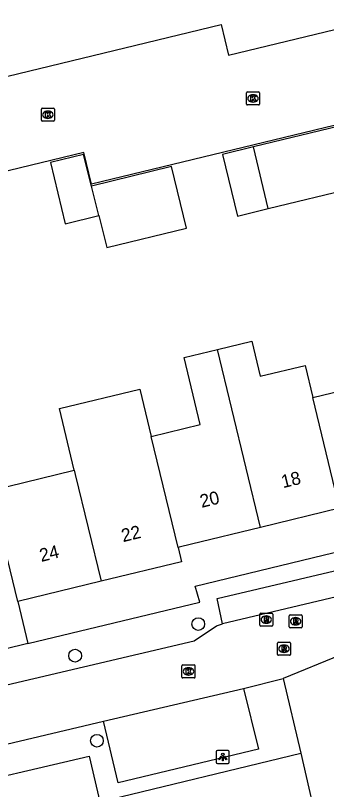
# Model space of a CAD drawing. Extents: x 157793 to 159380, y 380882 to 382313.
# Drawn here: x 158801.8 to 158825.7, y 381240.6 to 381300 of the extents above; entities that cross this region are included whole.
import ezdxf

# ---------------------------------------------------------------- set-up
doc = ezdxf.new("R2010")
doc.units = 0
for name, color, linetype in [('IMGEO_Boom', 7, 'Continuous'), ('IMGEO_Kolk', 7, 'Continuous'), ('IMGEO_Lichtpunt', 7, 'Continuous'), ('IMGEO_Pand', 7, 'Continuous'), ('IMGEO_Pand_nummerreeks', 7, 'Continuous'), ('IMGEO_Rijbaan_lokaal_open', 7, 'Continuous'), ('IMGEO_Rioolput', 7, 'Continuous'), ('IMGEO_Voetpad_open', 7, 'Continuous')]:
    doc.layers.add(name, color=color, linetype=linetype)

msp = doc.modelspace()

# ---------------------------------------------------------------- linework, layer by layer
at = {"layer": 'IMGEO_Boom'}
for centre in [(158815.873, 381253.285), (158806.424, 381250.864), (158808.099, 381244.334)]:
    msp.add_circle(centre, 0.489, dxfattribs=at)
at = {"layer": 'IMGEO_Kolk'}
for p, q in [((158819.576, 381293.202), (158819.576, 381294.054)), ((158819.651, 381294.128), (158820.503, 381294.128)), ((158820.064, 381293.908), (158820.089, 381293.908)), ((158820.577, 381294.054), (158820.577, 381293.202)), ((158820.503, 381293.128), (158819.651, 381293.128)), ((158820.087, 381293.348), (158820.062, 381293.348)), ((158803.831, 381291.952), (158803.831, 381292.804)), ((158803.906, 381292.878), (158804.758, 381292.878)), ((158804.319, 381292.658), (158804.344, 381292.658)), ((158804.832, 381292.804), (158804.832, 381291.952)), ((158804.758, 381291.878), (158803.906, 381291.878)), ((158804.342, 381292.098), (158804.317, 381292.098)), ((158814.622, 381249.226), (158814.622, 381250.078)), ((158814.697, 381250.152), (158815.549, 381250.152)), ((158815.11, 381249.932), (158815.135, 381249.932)), ((158815.623, 381250.078), (158815.623, 381249.226)), ((158815.549, 381249.152), (158814.697, 381249.152)), ((158815.133, 381249.372), (158815.108, 381249.372))]:
    msp.add_line(p, q, dxfattribs=at)
for points in [[(158819.576, 381293.202), (158819.576, 381294.054)], [(158819.651, 381294.128), (158820.503, 381294.128)], [(158819.897, 381293.828), (158820.02, 381293.828), (158820.02, 381293.677), (158820.15, 381293.828), (158820.314, 381293.828), (158820.168, 381293.677), (158820.321, 381293.428), (158820.169, 381293.428), (158820.084, 381293.592), (158820.02, 381293.525), (158820.02, 381293.428), (158819.897, 381293.428), (158819.897, 381293.828)], [(158820.577, 381294.054), (158820.577, 381293.202)], [(158820.503, 381293.128), (158819.651, 381293.128)], [(158803.831, 381291.952), (158803.831, 381292.804)], [(158803.906, 381292.878), (158804.758, 381292.878)], [(158804.152, 381292.578), (158804.275, 381292.578), (158804.275, 381292.427), (158804.405, 381292.578), (158804.569, 381292.578), (158804.423, 381292.427), (158804.576, 381292.178), (158804.424, 381292.178), (158804.339, 381292.342), (158804.275, 381292.275), (158804.275, 381292.178), (158804.152, 381292.178), (158804.152, 381292.578)], [(158804.832, 381292.804), (158804.832, 381291.952)], [(158804.758, 381291.878), (158803.906, 381291.878)], [(158814.622, 381249.226), (158814.622, 381250.078)], [(158814.697, 381250.152), (158815.549, 381250.152)], [(158814.943, 381249.852), (158815.066, 381249.852), (158815.066, 381249.701), (158815.196, 381249.852), (158815.36, 381249.852), (158815.214, 381249.701), (158815.367, 381249.452), (158815.215, 381249.452), (158815.13, 381249.616), (158815.066, 381249.549), (158815.066, 381249.452), (158814.943, 381249.452), (158814.943, 381249.852)], [(158815.623, 381250.078), (158815.623, 381249.226)], [(158815.549, 381249.152), (158814.697, 381249.152)]]:
    msp.add_lwpolyline(points, dxfattribs=at)
for centre, start, end in [((158819.653, 381294.052), 91.55205, 178.44795), ((158819.653, 381294.052), 91.55205, 178.44795), ((158820.501, 381294.052), 1.55205, 88.44795), ((158820.501, 381294.052), 1.55205, 88.44795), ((158819.653, 381293.204), 181.55205, 268.44795), ((158819.653, 381293.204), 181.55205, 268.44795), ((158820.501, 381293.204), 271.55205, 358.44795), ((158820.501, 381293.204), 271.55205, 358.44795), ((158803.908, 381292.802), 91.55205, 178.44795), ((158803.908, 381292.802), 91.55205, 178.44795), ((158804.756, 381292.802), 1.55205, 88.44795), ((158804.756, 381292.802), 1.55205, 88.44795), ((158803.908, 381291.954), 181.55205, 268.44795), ((158803.908, 381291.954), 181.55205, 268.44795), ((158804.756, 381291.954), 271.55205, 358.44795), ((158804.756, 381291.954), 271.55205, 358.44795), ((158814.699, 381250.076), 91.55205, 178.44795), ((158814.699, 381250.076), 91.55205, 178.44795), ((158815.547, 381250.076), 1.55205, 88.44795), ((158815.547, 381250.076), 1.55205, 88.44795), ((158814.699, 381249.228), 181.55205, 268.44795), ((158814.699, 381249.228), 181.55205, 268.44795), ((158815.547, 381249.228), 271.55205, 358.44795), ((158815.547, 381249.228), 271.55205, 358.44795)]:
    msp.add_arc(centre, 0.0765, start, end, dxfattribs=at)
for centre, major_axis, ratio, start_param, end_param in [((158820.063, 381293.628), (-0.387, 0.002), 0.722429, 4.712389, 7.853982), ((158820.088, 381293.628), (-0.39, 0.002), 0.717154, 1.570796, 4.712389), ((158804.318, 381292.378), (-0.387, 0.002), 0.722429, 4.712389, 7.853982), ((158804.343, 381292.378), (-0.39, 0.002), 0.717154, 1.570796, 4.712389), ((158815.109, 381249.652), (-0.387, 0.002), 0.722429, 4.712389, 7.853982), ((158815.134, 381249.652), (-0.39, 0.002), 0.717154, 1.570796, 4.712389)]:
    msp.add_ellipse(centre, major_axis=major_axis, ratio=ratio, start_param=start_param, end_param=end_param, dxfattribs=at)
at = {"layer": 'IMGEO_Lichtpunt'}
for p, q in [((158817.254, 381243.488), (158817.254, 381242.681)), ((158817.254, 381243.488), (158817.254, 381242.681)), ((158818.156, 381243.583), (158817.348, 381243.583)), ((158818.156, 381243.583), (158817.348, 381243.583)), ((158818.25, 381242.681), (158818.25, 381243.488)), ((158818.25, 381242.681), (158818.25, 381243.488)), ((158817.348, 381242.587), (158818.156, 381242.587)), ((158817.348, 381242.587), (158818.156, 381242.587))]:
    msp.add_line(p, q, dxfattribs=at)
for points in [[(158817.628, 381243.152), (158817.667, 381243.124), (158817.479, 381242.862), (158817.441, 381242.889), (158817.628, 381243.152)], [(158817.84, 381243.124), (158817.878, 381243.151), (158818.065, 381242.889), (158818.026, 381242.861), (158817.84, 381243.124)], [(158817.73, 381243.104), (158817.777, 381243.104), (158817.777, 381242.782), (158817.73, 381242.782), (158817.73, 381243.104)]]:
    msp.add_lwpolyline(points, dxfattribs=at)
msp.add_circle((158817.753, 381243.286), 0.0994, dxfattribs=at)
for centre, start, end in [((158817.348, 381243.488), 90, 180), ((158817.348, 381243.488), 90, 180), ((158818.156, 381243.488), 0, 90), ((158818.156, 381243.488), 0, 90), ((158817.348, 381242.681), 180, 270), ((158817.348, 381242.681), 180, 270), ((158818.156, 381242.681), 270, 0), ((158818.156, 381242.681), 270, 360)]:
    msp.add_arc(centre, 0.0946, start, end, dxfattribs=at)
at = {"layer": 'IMGEO_Pand'}
for points in [[(158826.676, 381291.497), (158820.108, 381289.911)], [(158820.108, 381289.911), (158817.733, 381289.337), (158818.876, 381284.603), (158821.251, 381285.177)], [(158821.251, 381285.177), (158820.108, 381289.911)], [(158807.679, 381286.909), (158807.077, 381289.323), (158804.525, 381288.707), (158805.663, 381284.01), (158808.247, 381284.635)], [(158808.247, 381284.635), (158808.856, 381282.183), (158814.981, 381283.662), (158813.831, 381288.395), (158807.679, 381286.909)], [(158808.247, 381284.635), (158807.679, 381286.909)], [(158821.251, 381285.177), (158827.821, 381286.764)], [(158817.34, 381274.356), (158819.977, 381274.994), (158820.627, 381272.307), (158824.067, 381273.138), (158824.659, 381270.689)], [(158812.262, 381267.693), (158816.023, 381268.602), (158814.781, 381273.738), (158817.34, 381274.356)], [(158820.642, 381260.704), (158817.34, 381274.356)], [(158824.659, 381270.689), (158830.794, 381272.172)], [(158806.355, 381265.095), (158805.213, 381269.826), (158811.385, 381271.319), (158812.262, 381267.693)], [(158826.718, 381262.173), (158824.659, 381270.689)], [(158814.32, 381259.176), (158812.262, 381267.693)], [(158799.959, 381263.549), (158806.355, 381265.095)], [(158806.355, 381265.095), (158806.435, 381264.771), (158808.417, 381256.573)], [(158802.018, 381255.026), (158800.844, 381259.887), (158799.959, 381263.549)], [(158826.718, 381262.173), (158820.642, 381260.704)], [(158820.642, 381260.704), (158815.346, 381259.424), (158814.41, 381259.198), (158814.32, 381259.176)], [(158814.32, 381259.176), (158814.589, 381258.064), (158808.417, 381256.573)], [(158808.417, 381256.573), (158802.018, 381255.026)]]:
    msp.add_lwpolyline(points, dxfattribs=at)
at = {"layer": 'IMGEO_Rijbaan_lokaal_open'}
for points in [[(158792.376, 381295.882), (158792.989, 381293.347), (158817.628, 381299.302), (158818.196, 381296.951), (158830.799, 381299.997)], [(158839.54, 381294.743), (158807.684, 381287.045), (158807.095, 381289.479), (158794.8, 381286.508)], [(158852.721, 381261.601), (158817.745, 381253.299)], [(158794.745, 381247.107), (158815.566, 381251.992), (158817.272, 381253.151), (158817.745, 381253.299)], [(158826.763, 381250.912), (158822.393, 381249.104)], [(158819.334, 381248.352), (158822.393, 381249.104)], [(158822.393, 381249.104), (158823.743, 381243.369)], [(158808.607, 381245.83), (158819.334, 381248.352)], [(158774.465, 381237.747), (158808.607, 381245.83)], [(158823.743, 381243.369), (158825.261, 381236.786), (158824.996, 381236.724)]]:
    msp.add_lwpolyline(points, dxfattribs=at)
at = {"layer": 'IMGEO_Rioolput'}
for p, q in [((158820.589, 381253.209), (158820.589, 381254.061)), ((158820.664, 381254.135), (158821.516, 381254.135)), ((158821.077, 381253.915), (158821.102, 381253.915)), ((158821.59, 381254.061), (158821.59, 381253.209)), ((158822.844, 381253.076), (158822.844, 381253.928)), ((158822.919, 381254.002), (158823.771, 381254.002)), ((158823.845, 381253.928), (158823.845, 381253.076)), ((158821.1, 381253.355), (158821.075, 381253.355)), ((158823.355, 381253.222), (158823.33, 381253.222)), ((158823.332, 381253.782), (158823.357, 381253.782)), ((158821.516, 381253.135), (158820.664, 381253.135)), ((158823.771, 381253.002), (158822.919, 381253.002)), ((158821.953, 381250.966), (158821.953, 381251.818)), ((158822.028, 381251.892), (158822.88, 381251.892)), ((158822.441, 381251.672), (158822.466, 381251.672)), ((158822.954, 381251.818), (158822.954, 381250.966)), ((158822.88, 381250.892), (158822.028, 381250.892)), ((158822.464, 381251.112), (158822.439, 381251.112))]:
    msp.add_line(p, q, dxfattribs=at)
for points in [[(158820.589, 381253.209), (158820.589, 381254.061)], [(158820.664, 381254.135), (158821.516, 381254.135)], [(158821.178, 381253.833), (158820.926, 381253.835), (158820.926, 381253.435)], [(158821.59, 381254.061), (158821.59, 381253.209)], [(158822.844, 381253.076), (158822.844, 381253.928)], [(158822.919, 381254.002), (158823.771, 381254.002)], [(158823.845, 381253.928), (158823.845, 381253.076)], [(158820.926, 381253.435), (158821.05, 381253.435), (158821.05, 381253.597), (158821.061, 381253.597)], [(158821.104, 381253.754), (158821.05, 381253.754), (158821.05, 381253.673)], [(158821.05, 381253.673), (158821.102, 381253.673)], [(158821.108, 381253.568), (158821.179, 381253.435), (158821.319, 381253.435), (158821.254, 381253.561)], [(158823.433, 381253.7), (158823.181, 381253.702), (158823.181, 381253.302)], [(158823.181, 381253.302), (158823.305, 381253.302), (158823.305, 381253.464), (158823.316, 381253.464)], [(158823.359, 381253.621), (158823.305, 381253.621), (158823.305, 381253.54)], [(158823.305, 381253.54), (158823.357, 381253.54)], [(158823.363, 381253.435), (158823.434, 381253.302), (158823.574, 381253.302), (158823.509, 381253.428)], [(158821.516, 381253.135), (158820.664, 381253.135)], [(158823.771, 381253.002), (158822.919, 381253.002)], [(158821.953, 381250.966), (158821.953, 381251.818)], [(158822.028, 381251.892), (158822.88, 381251.892)], [(158822.542, 381251.59), (158822.29, 381251.592), (158822.29, 381251.192)], [(158822.468, 381251.511), (158822.414, 381251.511), (158822.414, 381251.43)], [(158822.414, 381251.43), (158822.466, 381251.43)], [(158822.954, 381251.818), (158822.954, 381250.966)], [(158822.88, 381250.892), (158822.028, 381250.892)], [(158822.29, 381251.192), (158822.414, 381251.192), (158822.414, 381251.354), (158822.425, 381251.354)], [(158822.472, 381251.325), (158822.543, 381251.192), (158822.683, 381251.192), (158822.618, 381251.318)]]:
    msp.add_lwpolyline(points, dxfattribs=at)
for centre, radius, start, end in [((158820.666, 381254.059), 0.0765, 91.55205, 178.44795), ((158820.666, 381254.059), 0.0765, 91.55205, 178.44795), ((158821.177, 381253.723), 0.109, 350.36119, 89.41601), ((158821.514, 381254.059), 0.0765, 1.55205, 88.44795), ((158821.514, 381254.059), 0.0765, 1.55205, 88.44795), ((158822.921, 381253.926), 0.0765, 91.55205, 178.44795), ((158822.921, 381253.926), 0.0765, 91.55205, 178.44795), ((158823.769, 381253.926), 0.0765, 1.55205, 88.44795), ((158823.769, 381253.926), 0.0765, 1.55205, 88.44795), ((158821.06, 381253.544), 0.0533, 26.02933, 88.69889), ((158821.086, 381253.862), 0.19, 274.7715, 282.96867), ((158821.11, 381253.658), 0.0964, 77.00612, 93.18647), ((158821.124, 381253.715), 0.0378, 276.66336, 79.67722), ((158821.175, 381253.723), 0.112, 277.58423, 350.98172), ((158821.159, 381253.508), 0.108, 29.51342, 73.79051), ((158823.315, 381253.411), 0.0533, 26.02933, 88.69889), ((158823.341, 381253.729), 0.19, 274.7715, 282.96867), ((158823.365, 381253.525), 0.0964, 77.00612, 93.18647), ((158823.379, 381253.582), 0.0378, 276.66336, 79.67722), ((158823.432, 381253.59), 0.109, 350.36119, 89.41601), ((158823.43, 381253.59), 0.112, 277.58423, 350.98172), ((158823.414, 381253.375), 0.108, 29.51342, 73.79051), ((158820.666, 381253.211), 0.0765, 181.55205, 268.44795), ((158820.666, 381253.211), 0.0765, 181.55205, 268.44795), ((158821.514, 381253.211), 0.0765, 271.55205, 358.44795), ((158821.514, 381253.211), 0.0765, 271.55205, 358.44795), ((158822.921, 381253.078), 0.0765, 181.55205, 268.44795), ((158822.921, 381253.078), 0.0765, 181.55205, 268.44795), ((158823.769, 381253.078), 0.0765, 271.55205, 358.44795), ((158823.769, 381253.078), 0.0765, 271.55205, 358.44795), ((158822.03, 381251.816), 0.0765, 91.55205, 178.44795), ((158822.03, 381251.816), 0.0765, 91.55205, 178.44795), ((158822.45, 381251.619), 0.19, 274.7715, 282.96867), ((158822.474, 381251.415), 0.0964, 77.00612, 93.18647), ((158822.488, 381251.472), 0.0378, 276.66336, 79.67722), ((158822.541, 381251.48), 0.109, 350.36119, 89.41601), ((158822.539, 381251.48), 0.112, 277.58423, 350.98172), ((158822.878, 381251.816), 0.0765, 1.55205, 88.44795), ((158822.878, 381251.816), 0.0765, 1.55205, 88.44795), ((158822.03, 381250.968), 0.0765, 181.55205, 268.44795), ((158822.03, 381250.968), 0.0765, 181.55205, 268.44795), ((158822.424, 381251.301), 0.0533, 26.02933, 88.69889), ((158822.523, 381251.265), 0.108, 29.51342, 73.79051), ((158822.878, 381250.968), 0.0765, 271.55205, 358.44795), ((158822.878, 381250.968), 0.0765, 271.55205, 358.44795)]:
    msp.add_arc(centre, radius, start, end, dxfattribs=at)
for centre, major_axis, ratio, start_param, end_param in [((158821.076, 381253.635), (-0.387, 0.002), 0.722429, 4.712389, 7.853982), ((158821.101, 381253.635), (-0.39, 0.002), 0.717154, 1.570796, 4.712389), ((158823.331, 381253.502), (-0.387, 0.002), 0.722429, 4.712389, 7.853982), ((158823.356, 381253.502), (-0.39, 0.002), 0.717154, 1.570796, 4.712389), ((158822.44, 381251.392), (-0.387, 0.002), 0.722429, 4.712389, 7.853982), ((158822.465, 381251.392), (-0.39, 0.002), 0.717154, 1.570796, 4.712389)]:
    msp.add_ellipse(centre, major_axis=major_axis, ratio=ratio, start_param=start_param, end_param=end_param, dxfattribs=at)
at = {"layer": 'IMGEO_Voetpad_open'}
for points in [[(158802.796, 381251.794), (158815.989, 381254.97), (158815.631, 381256.192), (158837.72, 381261.543), (158839.36, 381262.015), (158839.777, 381260.543)], [(158817.745, 381253.299), (158817.332, 381255.25), (158839.777, 381260.543)], [(158802.018, 381255.026), (158802.796, 381251.794)], [(158802.796, 381251.794), (158801.021, 381251.367)], [(158819.334, 381248.352), (158820.506, 381243.684), (158809.729, 381241.106), (158808.607, 381245.83)], [(158774.958, 381235.663), (158777.35, 381236.217), (158782.852, 381237.587), (158782.687, 381238.475), (158795.759, 381241.548), (158796.094, 381240.495), (158807.492, 381243.151), (158808.328, 381239.638), (158823.743, 381243.369)]]:
    msp.add_lwpolyline(points, dxfattribs=at)

# ---------------------------------------------------------------- texts
at = {"layer": 'IMGEO_Pand_nummerreeks'}
for s, rotation, p in [('18', 13.58644, (158822.377, 381263.716)), ('20', 13.58483, (158816.133, 381262.207)), ('22', 13.58483, (158810.104, 381259.573)), ('24', 13.58709, (158803.822, 381258.055))]:
    msp.add_text(s, height=1, rotation=rotation, dxfattribs=at).set_placement(p)

doc.saveas('drawing.dxf')
